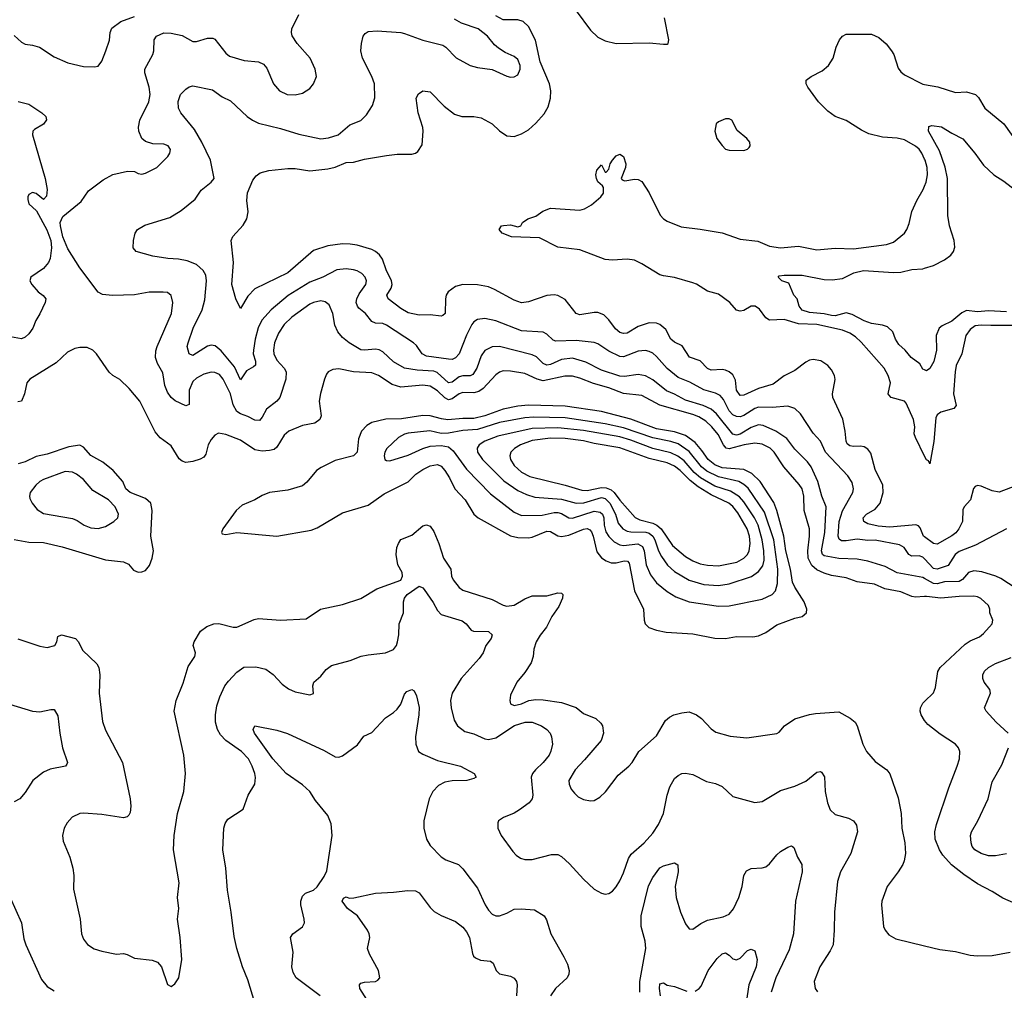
# Model space of a CAD drawing. Header units: inches. Extents: x 1305375 to 1407406, y 744550 to 841633.
# Tile 455 of 509: x 1395040 to 1400437, y 803421 to 808741. Entities that reach past the tile are written whole.
import ezdxf

# ---------------------------------------------------------------- set-up
doc = ezdxf.new("R2010")
doc.units = ezdxf.units.IN
doc.header["$MEASUREMENT"] = 0
doc.layers.add('B3890', color=7, linetype='Continuous')
doc.layers.add('B4800', color=7, linetype='Continuous')

msp = doc.modelspace()

# ---------------------------------------------------------------- linework, layer by layer
at = {"layer": 'B3890', "color": 5}
for points, elevation in [([(1398090.2, 808790), (1398170, 808682.8), (1398210, 808645.5), (1398250, 808624.7), (1398310, 808610.3), (1398490, 808613.4), (1398570, 808606), (1398590, 808606), (1398595.3, 808610), (1398599.3, 808630), (1398574.7, 808750)], 1120), ([(1395010, 808654.4), (1395050, 808617.6), (1395070, 808607.2), (1395110, 808601.5), (1395149.2, 808589.2), (1395230, 808538), (1395303.4, 808503.4), (1395390, 808484.2), (1395450, 808482), (1395470, 808486.8), (1395490, 808514), (1395513.1, 808570), (1395531.6, 808628.4), (1395536.5, 808670), (1395545.6, 808694.4), (1395594.7, 808730), (1395670, 808758.9)], 1180), ([(1400000, 805677.8), (1399990, 805683.2), (1399850, 805709.9), (1399784.5, 805744.5), (1399690, 805772.2), (1399630, 805783.4), (1399530, 805788.4), (1399450, 805801.8), (1399440.9, 805810), (1399435.6, 805830), (1399454.2, 805930), (1399460.9, 806070), (1399436.3, 806130), (1399415.8, 806210), (1399378.6, 806290), (1399358.2, 806318.2), (1399290, 806387), (1399245.5, 806445.5), (1399185.5, 806485.5), (1399116, 806516), (1399090, 806519.9), (1399050, 806505), (1398990, 806468.2), (1398970, 806463.5), (1398950, 806468.9), (1398859.7, 806579.7), (1398830, 806605.7), (1398786.8, 806626.8), (1398690, 806654.7), (1398630, 806688.2), (1398586.3, 806706.3), (1398510, 806766.8), (1398470, 806788.7), (1398430, 806796.4), (1398354.9, 806785.1), (1398330, 806786.6), (1398230, 806820.4), (1398144.2, 806864.2), (1398070, 806885.1), (1398010, 806877.7), (1397950, 806850.4), (1397930, 806846.4), (1397910, 806855.7), (1397873.2, 806893.2), (1397850, 806904.7), (1397670, 806949.9), (1397630, 806948.4), (1397590, 806926.8), (1397570, 806898.9), (1397545.9, 806830), (1397523.8, 806796.2), (1397510, 806789.4), (1397470, 806788.5), (1397450, 806782.4), (1397410, 806754.3), (1397390, 806751.2), (1397327.9, 806807.9), (1397310, 806813.5), (1397218.9, 806818.9), (1397150.4, 806830.4), (1397090, 806864.9), (1397030, 806919.8), (1397010, 806931.3), (1396990, 806935.6), (1396930, 806929), (1396910, 806931.9), (1396845.4, 806970), (1396810, 806998), (1396783.7, 807030), (1396767.1, 807067.1), (1396756.5, 807130), (1396737.2, 807177.2), (1396715, 807195), (1396690, 807199.5), (1396651.5, 807191.5), (1396630, 807181.1), (1396531.1, 807110), (1396490.1, 807069.9), (1396458.1, 807021.9), (1396437.6, 806970), (1396430.9, 806930), (1396432.6, 806910), (1396450, 806874.6), (1396490.2, 806830), (1396501.1, 806810), (1396499, 806770), (1396465.3, 806670), (1396450.4, 806650), (1396393.3, 806606.7), (1396370, 806562), (1396355.2, 806544.8), (1396330, 806545.8), (1396290, 806566.6), (1396250, 806580.6), (1396230, 806593.8), (1396210, 806629.6), (1396196.6, 806690), (1396156.4, 806770), (1396135.3, 806795.3), (1396110, 806807.5), (1396090, 806808.2), (1396050, 806797.5), (1396010, 806776.4), (1395990, 806757), (1395968.7, 806710), (1395968.8, 806631.2), (1395950, 806624.7), (1395892.4, 806652.4), (1395870, 806669.7), (1395850, 806698.9), (1395836.6, 806736.6), (1395824.2, 806804.3), (1395796, 806856), (1395784.4, 806890), (1395785.7, 806925.7), (1395793, 806950), (1395872, 807130), (1395879.8, 807190), (1395869.8, 807229.8), (1395850, 807244.7), (1395827.4, 807247.4), (1395750, 807246.4), (1395670, 807232.4), (1395549.8, 807229.8), (1395494, 807234), (1395470, 807247.6), (1395370, 807381.3), (1395304, 807484), (1395276.8, 807550), (1395263, 807610), (1395262.9, 807630), (1395277.2, 807662.8), (1395376.3, 807743.7), (1395416.6, 807803.4), (1395497.4, 807862.6), (1395550, 807891.8), (1395630.4, 807910.4), (1395668.7, 807908.7), (1395690, 807897), (1395710, 807893.7), (1395730, 807898.7), (1395792.3, 807930), (1395852, 807990), (1395863.7, 808010), (1395866.6, 808030), (1395853.2, 808050), (1395830, 808057.6), (1395770, 808060.5), (1395730, 808073.6), (1395709.7, 808090), (1395692.8, 808130), (1395691.2, 808151.2), (1395698.2, 808190), (1395748.2, 808290), (1395756.3, 808330), (1395750.5, 808370.5), (1395726.2, 808450), (1395726.9, 808470), (1395770.9, 808549.1), (1395776.4, 808570), (1395778, 808630), (1395790, 808650.3), (1395830, 808667.8), (1395870, 808667.6), (1395930, 808654.3), (1395990, 808621.7), (1396010, 808620.3), (1396070, 808639.6), (1396098.9, 808638.9), (1396110, 808634), (1396170, 808557.3), (1396190, 808541.5), (1396270, 808516.5), (1396350, 808508.9), (1396376.7, 808496.7), (1396395.3, 808475.3), (1396432.2, 808390), (1396464.4, 808350), (1396506, 808330), (1396550, 808328.2), (1396590, 808338.5), (1396630, 808363.7), (1396651.5, 808390), (1396666.3, 808430), (1396660.4, 808470), (1396632.2, 808530), (1396561.6, 808610), (1396533, 808653), (1396529.7, 808670), (1396532.8, 808690), (1396569.7, 808770)], 1160), ([(1400000, 805784.9), (1399990, 805795.4), (1399970, 805802.5), (1399930, 805801.2), (1399913.5, 805810), (1399888.3, 805848.3), (1399862.8, 805862.8), (1399730, 805888), (1399690, 805886.2), (1399630, 805893), (1399570, 805883.9), (1399544.5, 805884.5), (1399532.7, 805892.7), (1399526.4, 805910), (1399532.3, 805990), (1399550.3, 806049.7), (1399607.7, 806150), (1399610.8, 806170), (1399603.3, 806203.3), (1399580, 806240), (1399456.8, 806370), (1399430, 806431.1), (1399390, 806474.2), (1399320, 806580), (1399290, 806609.8), (1399250, 806622.5), (1399164, 806616), (1399090, 806616.7), (1399070, 806610.4), (1399010, 806571.4), (1398990, 806564.9), (1398970, 806565.3), (1398950, 806575.7), (1398930, 806597), (1398898.4, 806658.4), (1398880.4, 806680.5), (1398853.8, 806693.8), (1398790, 806712.1), (1398714.5, 806754.5), (1398650, 806780.2), (1398590, 806829.1), (1398530, 806895.6), (1398510, 806912.9), (1398490, 806922.9), (1398470, 806926.9), (1398430, 806924.1), (1398350, 806893.4), (1398330, 806895.3), (1398270, 806923.6), (1398210, 806963.4), (1398190, 806971.8), (1398090, 806982.4), (1397979.6, 806979.6), (1397965, 806985), (1397930, 807017.7), (1397910, 807028.8), (1397790, 807035.2), (1397650, 807089.8), (1397590, 807103.7), (1397550, 807097.2), (1397530, 807084), (1397518.5, 807070), (1397490, 807011.5), (1397450.1, 806910), (1397430, 806887), (1397410, 806878.5), (1397390, 806879.5), (1397270, 806897), (1397247.1, 806910), (1397215, 806955), (1397198.5, 806970), (1397050, 807066), (1397030, 807075.6), (1396990, 807077), (1396970, 807086.5), (1396935.4, 807130), (1396899.9, 807159.9), (1396891.4, 807170), (1396885.2, 807190), (1396888, 807210), (1396901.3, 807238.7), (1396938, 807290), (1396941.1, 807310), (1396933.8, 807330), (1396915.6, 807350), (1396890, 807364.6), (1396870, 807369.8), (1396830, 807375), (1396779.1, 807370), (1396702.6, 807330), (1396630, 807301.5), (1396511.7, 807228.3), (1396419.4, 807150), (1396366.7, 807093.3), (1396348, 807052), (1396331, 806989), (1396321.6, 806930), (1396320.7, 806910), (1396332.3, 806870), (1396332.7, 806847.3), (1396322.6, 806837.4), (1396283.2, 806816.8), (1396250, 806766.9), (1396217.3, 806837.3), (1396145.3, 806925.3), (1396112.3, 806952.3), (1396090, 806957.4), (1396070, 806951.4), (1395990, 806900.4), (1395969.1, 806909.1), (1395958.7, 806950), (1395962.8, 806970), (1395990.6, 807050), (1396041.1, 807150), (1396055.2, 807204.8), (1396064.8, 807310), (1396059.7, 807339.7), (1396046.3, 807366.4), (1396010, 807398.2), (1395958.6, 807418.6), (1395910, 807429), (1395852.2, 807432.2), (1395770, 807444.4), (1395679, 807470), (1395662.7, 807490), (1395663.7, 807530), (1395672.7, 807570), (1395685.2, 807590), (1395726.2, 807613.8), (1395862.9, 807657.1), (1395924.5, 807695.5), (1396002.2, 807757.8), (1396034.1, 807805.9), (1396089.8, 807850), (1396105.6, 807870), (1396085.6, 807970), (1396038.7, 808070), (1395999, 808139), (1395922.6, 808230), (1395910, 808255.3), (1395908.1, 808291.9), (1395922, 808330), (1395950, 808360.7), (1395970, 808373.4), (1395990, 808378.8), (1396096.4, 808356.4), (1396150, 808317.7), (1396196.5, 808296.5), (1396287.6, 808210), (1396316, 808190), (1396350, 808173.9), (1396470, 808143.9), (1396570, 808113), (1396690, 808087.1), (1396733.8, 808093.8), (1396786.6, 808110), (1396850, 808165.3), (1396910, 808188.9), (1396941.4, 808218.6), (1396974.3, 808270), (1396987.3, 808312.7), (1396984.7, 808390), (1396971.1, 808430), (1396918.5, 808530), (1396910.6, 808570), (1396913.3, 808610), (1396922.9, 808650), (1396934.2, 808665.8), (1396950, 808676.8), (1396998.9, 808678.9), (1397129.8, 808670.2), (1397150, 808665.2), (1397250, 808629.2), (1397360.4, 808600.4), (1397377, 808590), (1397432.3, 808532.3), (1397510, 808490.3), (1397550, 808478.7), (1397630, 808468.5), (1397710, 808430.4), (1397730, 808425.5), (1397750, 808427.7), (1397770, 808438.8), (1397783.6, 808470), (1397784.2, 808490), (1397770, 808522.7), (1397750, 808538.4), (1397701.3, 808561.3), (1397664.5, 808584.5), (1397643.1, 808603.1), (1397604.7, 808650), (1397553.3, 808690), (1397461.5, 808721.5), (1397423.9, 808743.9)], 1140), ([(1400000, 805905.7), (1399994.2, 805910), (1399976, 805956), (1399966.2, 805966.2), (1399951.8, 805971.8), (1399810, 805958.4), (1399745.1, 805965.1), (1399690, 805977.1), (1399667.6, 805990), (1399663.9, 806010), (1399682.2, 806030), (1399730, 806057.7), (1399757.8, 806090), (1399773.8, 806150), (1399770.8, 806190), (1399730, 806275.6), (1399704.9, 806364.9), (1399690, 806386.2), (1399670, 806399.4), (1399650, 806403.2), (1399610, 806400.7), (1399590, 806404.9), (1399575.9, 806415.9), (1399569.9, 806430), (1399564.9, 806484.9), (1399551.7, 806551.7), (1399496.8, 806670), (1399495.8, 806690), (1399510.6, 806769.4), (1399506.3, 806790), (1399490, 806821.1), (1399470, 806845.3), (1399431.6, 806871.6), (1399390, 806878.5), (1399370, 806874.4), (1399350, 806864.1), (1399290, 806818.2), (1399230, 806789), (1399170, 806743.6), (1399090, 806719.9), (1399010, 806682.3), (1398990, 806681.2), (1398970, 806709.7), (1398964.4, 806764.4), (1398950, 806794.6), (1398930, 806810.6), (1398910, 806819.5), (1398890, 806823.4), (1398830, 806819.1), (1398810, 806829.8), (1398770, 806871.4), (1398711.5, 806891.5), (1398672.4, 806952.4), (1398630, 806973.3), (1398610, 806989.7), (1398581.9, 807041.9), (1398550, 807069.8), (1398530, 807077.4), (1398490, 807078.9), (1398430, 807059.1), (1398370, 807022.7), (1398350, 807021.3), (1398330, 807026.1), (1398305.5, 807045.5), (1398270, 807095.1), (1398242.4, 807122.4), (1398210, 807135.5), (1398190, 807136.2), (1398110, 807122.8), (1398090, 807129.8), (1398030, 807206.6), (1397990, 807229), (1397970, 807233.2), (1397930, 807229.8), (1397830, 807193.5), (1397790, 807188.4), (1397750, 807202.6), (1397642.7, 807262.7), (1397610, 807275.9), (1397550, 807287.7), (1397470, 807289), (1397430, 807277.6), (1397388.9, 807250), (1397377.3, 807230), (1397373.4, 807210), (1397372.9, 807130), (1397360.3, 807119.7), (1397350, 807115.8), (1397290, 807123.4), (1397230, 807122), (1397170, 807134.6), (1397130, 807157), (1397059.2, 807210), (1397053.6, 807230), (1397076.3, 807270), (1397081.5, 807290), (1397078.7, 807310), (1397048.9, 807368.9), (1397028.4, 807428.4), (1397012.3, 807452.3), (1396990.6, 807470.6), (1396970, 807480.4), (1396890, 807504.6), (1396850.8, 807510.8), (1396810, 807511.7), (1396730, 807501.6), (1396650, 807475.7), (1396510, 807352.4), (1396330, 807264.7), (1396290, 807224.7), (1396250, 807158), (1396225.5, 807210), (1396203.1, 807290), (1396211.6, 807410), (1396198.9, 807530), (1396207.7, 807552.3), (1396265.5, 807614.5), (1396286, 807650), (1396293.1, 807686.9), (1396286, 807750), (1396288.9, 807791.1), (1396318.9, 807861.1), (1396335.6, 807884.4), (1396358.9, 807901.1), (1396405.1, 807914.9), (1396510, 807926), (1396550, 807924.9), (1396630, 807912.4), (1396730, 807923.5), (1396770, 807933.2), (1396830, 807958.6), (1396870, 807960.5), (1396930, 807975.4), (1397050, 807995.5), (1397110, 808002.8), (1397190, 808003.1), (1397210, 808008.7), (1397222.2, 808017.8), (1397246, 808054), (1397251.7, 808130), (1397249.8, 808150), (1397224.5, 808230), (1397213.6, 808310), (1397225.4, 808334.6), (1397250, 808350.6), (1397290, 808344.4), (1397366.4, 808266.4), (1397422.7, 808222.7), (1397464.7, 808210), (1397530, 808210.2), (1397570, 808202), (1397629.4, 808169.4), (1397670, 808131.8), (1397710, 808104.9), (1397750, 808100.9), (1397790, 808114.3), (1397830, 808137.4), (1397870, 808174.3), (1397914.5, 808225.5), (1397936.8, 808263.2), (1397949.8, 808309.8), (1397951.8, 808350), (1397943.7, 808390), (1397894.1, 808510), (1397868.5, 808628.5), (1397830, 808704.1), (1397799.4, 808730), (1397770, 808740.1), (1397690, 808739.3), (1397650, 808762.3)], 1120), ([(1400000, 807976.8), (1399985.2, 808010), (1399970.5, 808030.5), (1399950, 808047.2), (1399890, 808081.5), (1399850, 808092), (1399770, 808096.4), (1399695, 808115), (1399654.5, 808134.5), (1399570, 808187.5), (1399510, 808210.8), (1399470, 808238.7), (1399419.7, 808290), (1399359.6, 808370), (1399351.8, 808390), (1399352, 808410), (1399378, 808430), (1399439.5, 808460.5), (1399473, 808490), (1399499.7, 808530), (1399516, 808590), (1399533.5, 808630), (1399549.8, 808650.2), (1399570, 808661.1), (1399710, 808661.1), (1399750, 808643.6), (1399788.9, 808608.9), (1399819.7, 808570), (1399831.5, 808550), (1399855.2, 808475.2), (1399870, 808454.4), (1399890, 808439), (1399990, 808386.7), (1400000, 808384.9)], 1080), ([(1395032.1, 808292.1), (1395090, 808277.7), (1395161.3, 808230), (1395183.1, 808210), (1395187.9, 808192.1), (1395171.4, 808168.6), (1395121.2, 808138.8), (1395113, 808130), (1395110.4, 808110), (1395179.5, 807870), (1395190.3, 807810.3), (1395187.1, 807772.9), (1395170, 807755.3), (1395130, 807788.7), (1395110, 807794), (1395090, 807782), (1395084, 807770), (1395084.5, 807755.5), (1395090, 807732), (1395132.8, 807692.8), (1395188.9, 807588.9), (1395210.5, 807530), (1395214, 807490), (1395207.4, 807432.6), (1395197.6, 807410), (1395170, 807377.6), (1395102, 807330), (1395096.3, 807310), (1395106, 807290), (1395142, 807250), (1395169.3, 807229.3), (1395183.1, 807210), (1395179.6, 807190), (1395150.9, 807129.1), (1395128.5, 807091.5), (1395111.4, 807050), (1395090, 807019.7), (1395070, 807001.1), (1395050, 806991.1), (1394990, 807003.1)], 1160), ([(1400000, 806349), (1399950.6, 806450.6), (1399943.7, 806470), (1399946.2, 806510), (1399939.7, 806550), (1399899.5, 806639.5), (1399890, 806650.5), (1399817.6, 806670), (1399803.7, 806683.7), (1399801.2, 806690), (1399814.3, 806750), (1399800.7, 806790), (1399778, 806830), (1399653.5, 806973.5), (1399622, 807002), (1399590, 807023.2), (1399550, 807038.9), (1399410, 807069.4), (1399310, 807073.6), (1399230, 807098), (1399150, 807093.1), (1399130, 807106.9), (1399094.9, 807154.9), (1399072.3, 807170), (1399050, 807169.7), (1399010, 807146.2), (1398990, 807142.3), (1398970, 807149), (1398933.7, 807190), (1398870, 807235.8), (1398810, 807253), (1398750, 807291.2), (1398730, 807299), (1398630, 807327.5), (1398570, 807336), (1398550, 807343), (1398450, 807403.2), (1398410, 807422.3), (1398370, 807428.6), (1398290, 807422.6), (1398250, 807426.2), (1398110, 807479.8), (1397990, 807494.7), (1397890, 807544.7), (1397735.3, 807550), (1397685.2, 807570), (1397669, 807590), (1397682, 807610), (1397692.5, 807612.5), (1397730, 807617.1), (1397770, 807604.9), (1397788, 807610), (1397796, 807630), (1397825.2, 807650), (1397870, 807664.4), (1397908.3, 807691.7), (1397950, 807708.1), (1398110, 807696.5), (1398136.5, 807703.5), (1398174.8, 807725.2), (1398225.6, 807770), (1398239.6, 807790), (1398240.2, 807820.2), (1398235.3, 807830), (1398210, 807852.7), (1398202.6, 807870), (1398198.4, 807890), (1398204.5, 807915.5), (1398230, 807944.7), (1398250, 807904.7), (1398255.3, 807904.7), (1398270, 807922), (1398277.2, 807950), (1398289.5, 807970.5), (1398310, 807994.8), (1398330, 808002.8), (1398350.4, 807990.4), (1398362, 807950), (1398360.5, 807930), (1398338, 807870), (1398342.8, 807862.8), (1398358, 807858), (1398410, 807867.2), (1398430, 807865.7), (1398450, 807854), (1398490, 807792.4), (1398550.2, 807670), (1398569.6, 807649.6), (1398590, 807636.8), (1398665.2, 807605.2), (1398770, 807593.4), (1398890, 807571.6), (1398990, 807537.4), (1399086.5, 807526.5), (1399150, 807500.1), (1399209.9, 807490.1), (1399310, 807499), (1399410, 807479.7), (1399510, 807488.1), (1399610, 807483.9), (1399791, 807509), (1399830, 807521.6), (1399889.7, 807570.3), (1399902.9, 807590), (1399915.6, 807624.4), (1399929.7, 807690), (1399957.2, 807750), (1399992.5, 807810), (1400000, 807828.3)], 1080), ([(1400000, 806821.5), (1399990, 806826), (1399974.5, 806854.5), (1399927.3, 806890), (1399894, 806930), (1399860, 806960), (1399841.1, 806990), (1399826.9, 807030), (1399797.7, 807057.7), (1399770, 807066.5), (1399710, 807075.2), (1399670, 807089.3), (1399604, 807124), (1399570, 807134.8), (1399510, 807118.3), (1399490, 807118.8), (1399450, 807127.8), (1399370, 807135.4), (1399330, 807148.4), (1399313.7, 807170), (1399301.3, 807210), (1399284.2, 807230), (1399256.6, 807296.6), (1399218, 807310), (1399198, 807330), (1399204, 807336), (1399230, 807341), (1399330, 807341.1), (1399450, 807317.2), (1399494.1, 807314.1), (1399550, 807323.1), (1399612.6, 807352.6), (1399665.9, 807365.9), (1399830, 807355.9), (1399870, 807357.6), (1399930, 807371.4), (1399990, 807375.4), (1400000, 807378.4)], 1060), ([(1400000, 805579.2), (1399950, 805575.6), (1399930, 805578.5), (1399870, 805604.2), (1399781.6, 805621.6), (1399726.4, 805646.4), (1399630, 805660.5), (1399570, 805680.9), (1399490, 805693.9), (1399450, 805706.4), (1399410, 805725.6), (1399381.7, 805750), (1399363.1, 805790), (1399360.4, 805830), (1399370.4, 805910), (1399369.4, 805949.4), (1399340.7, 806050), (1399337.9, 806130), (1399328.5, 806168.5), (1399312.8, 806192.8), (1399228.3, 806290), (1399176.7, 806370), (1399153.1, 806393.1), (1399110, 806414.6), (1399070, 806419.7), (1399011.2, 806411.2), (1398930, 806388.8), (1398913.1, 806393.1), (1398898.2, 806410), (1398868.1, 806468.1), (1398835, 806510), (1398800.7, 806540.7), (1398763.3, 806563.3), (1398730, 806576.6), (1398550, 806628.3), (1398450, 806680.4), (1398350, 806691.2), (1398270, 806723.4), (1398186.4, 806746.4), (1398110, 806776.6), (1398070, 806786.7), (1398027.8, 806787.8), (1397910, 806762.1), (1397877.4, 806770), (1397810, 806800.7), (1397730, 806814.4), (1397690, 806815.6), (1397670, 806809), (1397650, 806794.4), (1397580.4, 806719.6), (1397557.7, 806702.3), (1397530, 806695.6), (1397470, 806697), (1397450, 806689.9), (1397410, 806662.4), (1397390, 806658.1), (1397370, 806667.4), (1397330, 806706.4), (1397290, 806731.7), (1397250, 806737.3), (1397130, 806727.4), (1397082.1, 806742.1), (1397006.2, 806790), (1396970, 806806), (1396870.6, 806810.6), (1396790, 806827.1), (1396756.5, 806823.5), (1396730.7, 806810), (1396722.5, 806797.5), (1396710.2, 806769.8), (1396688.5, 806691.5), (1396681.8, 806650), (1396692.5, 806570), (1396685.2, 806550), (1396658.4, 806530), (1396590, 806517.2), (1396514.6, 806485.4), (1396490, 806463.5), (1396450, 806398), (1396434.4, 806385.6), (1396410, 806378.8), (1396370, 806376), (1396330, 806382.6), (1396250, 806435.4), (1396170, 806467.6), (1396130, 806474), (1396110, 806463.6), (1396090, 806440.7), (1396073.8, 806410), (1396060.4, 806359.6), (1396050, 806343.5), (1396028.6, 806331.4), (1395990, 806318.9), (1395950, 806314), (1395930, 806321.5), (1395914.5, 806334.5), (1395870, 806405.4), (1395810, 806449.7), (1395782.6, 806482.6), (1395698.4, 806650), (1395639.6, 806719.6), (1395590, 806769.5), (1395551.2, 806791.2), (1395530, 806809.6), (1395460.8, 806910), (1395441.7, 806930), (1395410, 806943.7), (1395370, 806944.2), (1395341.6, 806938.4), (1395302.3, 806917.7), (1395240.4, 806859.6), (1395096.5, 806770), (1395080.2, 806750), (1395067.2, 806690), (1395050, 806649.7), (1395030, 806647.1)], 1180), ([(1395010, 805891.9), (1395090, 805876.3), (1395170, 805874.8), (1395272.3, 805852.3), (1395510, 805780.7), (1395610, 805769.2), (1395636.1, 805756.1), (1395663.9, 805723.9), (1395690, 805712.6), (1395710, 805713.8), (1395730, 805722.3), (1395751.9, 805750), (1395766, 805790), (1395773.1, 805830), (1395759, 805910), (1395765.7, 806050), (1395758.4, 806090), (1395730, 806116.9), (1395645.6, 806150), (1395622, 806170), (1395605.2, 806210), (1395553.2, 806270), (1395495.9, 806315.9), (1395430, 806352.7), (1395390, 806398), (1395370, 806409.4), (1395310, 806399), (1395190, 806360.2), (1395130, 806346.1), (1395070, 806318.1), (1395032.7, 806307.3)], 1220), ([(1395030, 805347.3), (1395150, 805306.2), (1395190, 805299.7), (1395233, 805310), (1395243.1, 805330), (1395250, 805360.5), (1395269, 805370), (1395346, 805350), (1395363.1, 805330), (1395384.5, 805284.5), (1395463, 805210), (1395474, 805190), (1395479.5, 805150), (1395476, 805050), (1395493.9, 804893.9), (1395510, 804847.3), (1395603.1, 804670), (1395646.5, 804470), (1395650.3, 804429.7), (1395645.1, 804394.9), (1395638.3, 804381.7), (1395628.5, 804371.5), (1395610, 804365.6), (1395490, 804384.4), (1395390, 804392.2), (1395370, 804389.7), (1395328, 804370), (1395300.5, 804339.5), (1395284.4, 804310), (1395274.4, 804270), (1395277.6, 804237.6), (1395315.3, 804150), (1395332, 804090), (1395337, 804050), (1395334.6, 803974.6), (1395372.4, 803810), (1395379.3, 803730), (1395390, 803701), (1395412.1, 803672.1), (1395448.8, 803648.8), (1395490, 803634.9), (1395570, 803619.1), (1395610, 803622), (1395630, 803617.3), (1395670, 803596.3), (1395766.7, 803586.7), (1395795.2, 803575.2), (1395817.3, 803550), (1395850, 803452), (1395870, 803441), (1395890, 803456), (1395912, 803490), (1395929.2, 803590), (1395920.7, 803710), (1395904.7, 803810), (1395913.3, 803870), (1395906, 803930), (1395913.6, 804010), (1395882.4, 804190), (1395887.8, 804270), (1395904.7, 804390), (1395939.3, 804510), (1395949.8, 804610), (1395939.3, 804710), (1395887.2, 804950), (1395897.7, 805010), (1395935.5, 805104.5), (1395963.6, 805196.4), (1395999.6, 805250), (1396003.6, 805270), (1395992, 805310), (1395997, 805330), (1396032, 805390), (1396065.5, 805414.5), (1396104, 805430), (1396131.6, 805431.5), (1396210, 805411.7), (1396230, 805411.8), (1396325.9, 805454.1), (1396350, 805459.6), (1396470, 805450.3), (1396610, 805456.3), (1396689, 805510), (1396810, 805536), (1396910, 805569), (1396998, 805622), (1397130, 805668.9), (1397138, 805690), (1397137.1, 805710), (1397112.9, 805752.9), (1397104.5, 805810), (1397108.4, 805848.4), (1397116.6, 805870), (1397130, 805890.8), (1397190, 805915), (1397250, 805967.2), (1397270, 805972.6), (1397290, 805964.7), (1397310, 805934.9), (1397338.1, 805870), (1397363.2, 805790), (1397403.9, 805730), (1397407.8, 805690), (1397416.9, 805670), (1397449.5, 805629.5), (1397470, 805614.9), (1397630, 805562.6), (1397690, 805531.2), (1397710, 805526), (1397750, 805531.8), (1397810, 805566.3), (1397850, 805582.2), (1397930, 805583), (1397990, 805600.2), (1398010, 805598.4), (1398017.6, 805590), (1398016.2, 805570), (1397995.4, 805524.6), (1397956.5, 805470), (1397928, 805412), (1397892.7, 805367.3), (1397871.5, 805330), (1397858.5, 805290), (1397855.3, 805250), (1397844.7, 805215.3), (1397810, 805162.9), (1397764.9, 805110), (1397730, 805039), (1397726.4, 805010), (1397730.5, 804990.5), (1397750, 804982.4), (1397790, 804990.3), (1397831.5, 805008.5), (1397870, 805014), (1397910, 805013.2), (1398010, 804998.8), (1398090, 804970.2), (1398130, 804938.5), (1398198, 804910), (1398225.7, 804885.7), (1398234, 804870), (1398239.5, 804830), (1398227.2, 804790), (1398136.8, 804683.2), (1398085.3, 804630), (1398050.4, 804570), (1398052.2, 804550), (1398063.4, 804523.4), (1398080.5, 804500.5), (1398102.2, 804482.2), (1398130, 804466.7), (1398170, 804459.3), (1398190, 804462), (1398221, 804479), (1398251.1, 804508.9), (1398320.1, 804599.9), (1398379.5, 804650), (1398397, 804670), (1398433.2, 804730), (1398530, 804814.8), (1398580.9, 804899.1), (1398601.6, 804918.4), (1398625.2, 804930), (1398670, 804942.2), (1398710, 804947.1), (1398750, 804930.2), (1398777.4, 804910), (1398830, 804854), (1398855.8, 804835.8), (1398934.1, 804814.1), (1399025.4, 804805.4), (1399190, 804828), (1399203.6, 804836.4), (1399232.7, 804870), (1399290, 804908.4), (1399370, 804932.6), (1399401.6, 804938.4), (1399530, 804946.7), (1399593.2, 804913.2), (1399619.5, 804890), (1399630.3, 804870), (1399661.1, 804770), (1399682.6, 804730), (1399730, 804675.8), (1399794, 804630), (1399810, 804606.8), (1399855.3, 804475.3), (1399872.7, 804390), (1399874.9, 804310), (1399893, 804230), (1399894.9, 804170), (1399888.4, 804130), (1399880.4, 804110), (1399856.4, 804070), (1399795.3, 803990), (1399766, 803910), (1399764.2, 803890), (1399774.4, 803770), (1399783.8, 803750), (1399805.1, 803725.1), (1399843.6, 803703.6), (1400000, 803664.9)], 1180), ([(1396360.5, 803250), (1396290, 803479), (1396261.3, 803550), (1396229.7, 803650), (1396215.3, 803715.3), (1396199.7, 803850), (1396179.3, 803970), (1396169.8, 804089.8), (1396154, 804190), (1396159.7, 804310), (1396165.7, 804334.3), (1396182, 804358), (1396266, 804414), (1396293.2, 804490), (1396329.1, 804550.9), (1396332.3, 804587.7), (1396329.6, 804610), (1396315, 804650), (1396294.4, 804690), (1396256.8, 804730), (1396170, 804790.6), (1396141.6, 804821.6), (1396124.7, 804850), (1396113.3, 804890), (1396113.3, 804930), (1396120.3, 804979.7), (1396137, 805030), (1396164.9, 805090), (1396183.9, 805116.1), (1396230, 805163.9), (1396268.8, 805191.2), (1396334, 805194), (1396390, 805180.2), (1396430, 805151.7), (1396478.4, 805098.4), (1396513.7, 805073.7), (1396550, 805057.6), (1396630, 805040.4), (1396651.6, 805048.4), (1396646.6, 805090), (1396652.8, 805110), (1396690, 805143.2), (1396720, 805180), (1396750, 805201.2), (1396850.8, 805229.2), (1396911.9, 805251.9), (1396950, 805260.2), (1397045.2, 805270), (1397090, 805288.3), (1397106.2, 805310), (1397111.9, 805330), (1397118.8, 805370), (1397120.7, 805430), (1397144.2, 805490), (1397143.8, 805550), (1397149.8, 805570), (1397164.7, 805590), (1397230, 805636.4), (1397250, 805626.4), (1397257.3, 805617.3), (1397306.4, 805546.4), (1397330, 805503.1), (1397350, 805480.7), (1397465.1, 805445.1), (1397488.4, 805430), (1397514.2, 805394.2), (1397528.4, 805388.4), (1397610, 805387), (1397630.3, 805370), (1397624.2, 805350), (1397596, 805310), (1397581.3, 805270), (1397559.6, 805240.3), (1397459.6, 805130), (1397410.2, 805049.8), (1397401.1, 805010), (1397405.7, 804970), (1397421.5, 804901.5), (1397439.3, 804870), (1397480.2, 804840.2), (1397530, 804827.4), (1397590, 804799.6), (1397610, 804795.5), (1397650, 804804.3), (1397752.4, 804872.4), (1397810.1, 804890.1), (1397850, 804890.9), (1397900.4, 804870), (1397930.1, 804850.1), (1397947.2, 804830), (1397955.6, 804810), (1397960.2, 804770), (1397952.2, 804732.2), (1397941.9, 804710), (1397910.4, 804669.6), (1397866.8, 804630), (1397851.9, 804610), (1397844.7, 804590), (1397852.1, 804490), (1397848.8, 804470), (1397832, 804448), (1397780.5, 804410), (1397750, 804391.2), (1397692.2, 804367.8), (1397664.7, 804350), (1397660.7, 804339.3), (1397660.7, 804310), (1397679.1, 804270), (1397742.6, 804182.6), (1397761.6, 804161.6), (1397785.5, 804145.5), (1397810, 804138.3), (1397850, 804138.5), (1397954.5, 804165.5), (1397990, 804165.5), (1398010, 804154), (1398054.3, 804114.3), (1398130, 804030.4), (1398190, 803974.9), (1398230, 803953), (1398250, 803948), (1398270, 803950.7), (1398290, 803964.9), (1398310, 803987.3), (1398330, 804020.7), (1398350, 804064), (1398377.2, 804142.8), (1398392.2, 804167.8), (1398463.6, 804230), (1398510, 804282.4), (1398542, 804330), (1398570, 804390.8), (1398589, 804490), (1398604, 804536), (1398630, 804582), (1398650, 804598), (1398670, 804608.4), (1398690, 804610.4), (1398730, 804604.4), (1398805.4, 804565.4), (1398853.9, 804553.9), (1398890, 804538.4), (1398950, 804484), (1399070, 804450.3), (1399110, 804455.3), (1399210, 804515.3), (1399290, 804539.5), (1399350, 804566.3), (1399410, 804616.4), (1399430, 804620.5), (1399435.8, 804615.8), (1399451, 804591), (1399455, 804510), (1399467.8, 804447.8), (1399482.6, 804410), (1399510, 804384.6), (1399584.2, 804364.2), (1399610.3, 804350.2), (1399626.5, 804326.5), (1399632.6, 804290), (1399595.8, 804170), (1399539.5, 804070), (1399522.5, 804017.5), (1399506, 803850), (1399505.4, 803750), (1399498.5, 803670), (1399483.5, 803636.5), (1399425.3, 803550), (1399396, 803470), (1399400.4, 803430), (1399413.1, 803413.1)], 1160), ([(1396686.6, 803390), (1396556.4, 803490), (1396539, 803519), (1396531.6, 803550), (1396538.4, 803630), (1396525.1, 803710), (1396537.4, 803730), (1396590.7, 803769.3), (1396601, 803790), (1396600.4, 803810), (1396580.5, 803890), (1396580.7, 803910), (1396590, 803936), (1396607.5, 803952.5), (1396650, 803970.5), (1396670, 803987.7), (1396710, 804044), (1396724.4, 804075.6), (1396753.8, 804270), (1396747.5, 804332.5), (1396730, 804378.8), (1396662.1, 804462.1), (1396630.3, 804510.3), (1396590, 804547), (1396500.2, 804610), (1396428.5, 804690), (1396327.6, 804830), (1396319.3, 804850), (1396329.5, 804870.5), (1396450, 804847.4), (1396508, 804828), (1396710, 804734.7), (1396770, 804700.7), (1396790, 804698), (1396810, 804705.5), (1396892.8, 804767.2), (1396926.6, 804813.4), (1396970, 804834.6), (1397045, 804915), (1397090, 804943.6), (1397110, 804961.7), (1397129.8, 804990), (1397150, 805044.9), (1397162.2, 805057.8), (1397190, 805070.4), (1397202, 805062), (1397215.2, 805035.2), (1397230.1, 804970.1), (1397228.4, 804930), (1397209.5, 804810), (1397211.4, 804770), (1397226.5, 804730), (1397250, 804714.7), (1397330, 804681.1), (1397456.3, 804650), (1397530.7, 804610), (1397542.8, 804590), (1397530, 804580.9), (1397492, 804570), (1397410, 804568.4), (1397370, 804562.4), (1397336, 804544), (1397305.2, 804510), (1397285, 804470), (1397256, 804350), (1397255.5, 804310), (1397270.9, 804250), (1397290, 804214.9), (1397350, 804151.8), (1397376.5, 804136.5), (1397445.5, 804110), (1397470, 804086.7), (1397550, 803981.6), (1397591.6, 803890), (1397610, 803859.3), (1397630, 803837.6), (1397650, 803828.8), (1397670, 803828.9), (1397710, 803843.6), (1397750, 803866), (1397788.2, 803868.2), (1397861.4, 803861.4), (1397916, 803830), (1397928, 803808), (1397952.2, 803730), (1398023.6, 803603.6), (1398043.6, 803563.6), (1398052.2, 803530), (1398050.3, 803510), (1398040.9, 803490), (1397976.5, 803430), (1397949, 803390)], 1140), ([(1394942, 805002), (1395110.4, 804950.3), (1395150, 804946.7), (1395210, 804960.4), (1395230, 804960.5), (1395250, 804926), (1395260.7, 804830), (1395275.5, 804750), (1395302.6, 804670), (1395299.4, 804660.6), (1395291, 804649), (1395207.1, 804632.9), (1395170, 804616.4), (1395111.7, 804570), (1395070, 804505.1), (1395040.5, 804470), (1395010, 804454.7)], 1160), ([(1400000, 804898.8), (1399999.5, 804899.5), (1399982.4, 804930), (1399976.3, 804950), (1399978, 804970), (1399990, 804994.9), (1400000, 805004.2)], 1180), ([(1398440.3, 803410), (1398440.2, 803470), (1398472.2, 803650), (1398469.2, 803690), (1398447.2, 803770), (1398447.3, 803830), (1398487.3, 803992.7), (1398510, 804038.7), (1398550, 804092), (1398570, 804103.7), (1398630, 804119.3), (1398648, 804108), (1398650.2, 804070), (1398633.8, 803990), (1398638, 803930), (1398663.2, 803850), (1398690, 803784.9), (1398710, 803758.4), (1398730, 803755.3), (1398773.7, 803786.3), (1398810, 803805), (1398896.9, 803823.1), (1398930, 803837.8), (1398953.4, 803866.6), (1398982.2, 803930), (1399001.1, 803990), (1399010, 804050.7), (1399023.4, 804076.6), (1399050, 804089), (1399110, 804091.6), (1399130, 804098), (1399150, 804113.7), (1399190, 804164.2), (1399210, 804180.9), (1399250, 804205.3), (1399270, 804212.4), (1399276, 804210), (1399283.8, 804203.8), (1399304.4, 804150), (1399328.2, 804110), (1399330.2, 804070.2), (1399292.4, 803910), (1399282.7, 803730), (1399257.4, 803642.6), (1399185.2, 803490), (1399159.7, 803410)], 1140), ([(1396982.2, 803310), (1396904.2, 803430), (1396902, 803450), (1396910, 803460.7), (1396930, 803466), (1396990, 803468.7), (1397004, 803476), (1397014.3, 803490), (1397007.4, 803530), (1396958.5, 803618.5), (1396947.4, 803650), (1396959.8, 803710), (1396956.1, 803730), (1396947.1, 803750), (1396891.3, 803830), (1396836.5, 803870), (1396808.7, 803910), (1396814.5, 803925.5), (1396830, 803932.5), (1396846.3, 803926.3), (1396872.5, 803927.5), (1396990, 803953), (1397090, 803957.9), (1397168.6, 803968.6), (1397210, 803965.3), (1397230, 803955.8), (1397290, 803874.9), (1397312.3, 803852.3), (1397350, 803830.2), (1397430, 803797.7), (1397470, 803766.4), (1397490, 803741.3), (1397506.1, 803710), (1397522.7, 803622.7), (1397528, 803608), (1397538, 803598), (1397566.5, 803586.5), (1397620.7, 803580.7), (1397635.5, 803570), (1397652.7, 803530), (1397670, 803510.5), (1397730, 803497.6), (1397750, 803488.2), (1397763.7, 803470), (1397767.8, 803450), (1397763.5, 803390)], 1120), ([(1394988.5, 803930), (1395050.3, 803790.2), (1395063.8, 803703.8), (1395073.4, 803670), (1395159.5, 803479.5), (1395190, 803441.1), (1395230, 803417.4)], 1160), ([(1398743.7, 803416.3), (1398765.1, 803430), (1398776.2, 803443.8), (1398814.3, 803530), (1398864.1, 803595.9), (1398890, 803620.5), (1398910, 803625.5), (1398930, 803614), (1398950, 803594), (1398970, 803588.2), (1398990, 803596.3), (1399030, 803639.5), (1399050, 803646.4), (1399070, 803638), (1399082.4, 803590), (1399078.1, 803550), (1399036.4, 803450), (1399018.5, 803330)], 1120), ([(1398553.6, 803390), (1398546.5, 803430), (1398550, 803456), (1398570, 803462), (1398588.8, 803448.8), (1398630, 803442), (1398696.3, 803416.3)], 1120)]:
    msp.add_lwpolyline(points, dxfattribs=dict(at, elevation=elevation))
for points, elevation in [([(1398930, 808198), (1398910, 808197.4), (1398870, 808181.2), (1398858.8, 808170), (1398850.8, 808130), (1398860.7, 808090), (1398890, 808051), (1398910, 808031), (1398930, 808026), (1399010, 808023.8), (1399030, 808030.7), (1399039.3, 808040.7), (1399044.5, 808050), (1399042, 808070), (1399026, 808090), (1398973, 808133), (1398943.7, 808190)], 1120), ([(1397830, 806627.5), (1397770, 806621.8), (1397690, 806606.7), (1397590, 806569.9), (1397530, 806554.9), (1397470, 806555.1), (1397387.8, 806547.8), (1397352.3, 806552.3), (1397290, 806568.9), (1397250, 806571.1), (1397133.5, 806553.5), (1397048, 806552), (1396970, 806532.7), (1396943.1, 806516.9), (1396914.5, 806485.5), (1396897.2, 806442.8), (1396890.1, 806370), (1396870, 806350.5), (1396770, 806325), (1396692.8, 806287.2), (1396666.7, 806270), (1396614.6, 806205.4), (1396590, 806186), (1396510, 806162.5), (1396410, 806149.9), (1396370, 806133), (1396330, 806108.2), (1396260.1, 806079.9), (1396226.7, 806050), (1396154, 805950), (1396145.5, 805930), (1396150, 805922.8), (1396170, 805919.3), (1396230.8, 805929.2), (1396450, 805910.2), (1396638, 805942), (1396670, 805955.6), (1396810, 806037.4), (1396950, 806080.6), (1397038.2, 806141.8), (1397170, 806207.6), (1397212, 806250), (1397250, 806276.2), (1397290, 806296.1), (1397330, 806302.5), (1397350, 806293.2), (1397370, 806270.2), (1397396.1, 806230), (1397426, 806170), (1397481.7, 806110), (1397530.2, 806030), (1397553.1, 806010), (1397730, 805911.7), (1397770, 805902.8), (1397830, 805900.9), (1397850, 805904.2), (1397930, 805937), (1397950, 805935.5), (1397990, 805912.3), (1398010, 805907.5), (1398050, 805915.5), (1398130, 805949.2), (1398150, 805951.6), (1398165.2, 805945.2), (1398174.3, 805934.3), (1398183.2, 805910), (1398203.8, 805823.8), (1398230, 805791), (1398254.5, 805774.5), (1398283.1, 805763.1), (1398310, 805763.8), (1398354.2, 805774.2), (1398372.3, 805772.3), (1398381.1, 805761.1), (1398410.6, 805610.6), (1398459.2, 805510), (1398463.1, 805450), (1398468.7, 805430), (1398489.2, 805409.2), (1398530, 805394.9), (1398584, 805384), (1398730, 805374.7), (1398849.8, 805350.2), (1398910, 805349.2), (1398970, 805360.7), (1399059.1, 805359.1), (1399090, 805363.5), (1399130, 805382.3), (1399190, 805424.7), (1399290, 805461.2), (1399329.7, 805470.2), (1399354, 805490), (1399354.3, 805510), (1399339.8, 805550), (1399289.6, 805629.6), (1399277.2, 805657.2), (1399265.6, 805730), (1399240.1, 805830), (1399228.4, 805910), (1399190.7, 806050), (1399173.8, 806093.8), (1399099.4, 806210), (1399053.5, 806253.5), (1399010, 806274.5), (1398890, 806285.1), (1398850, 806300.5), (1398813.3, 806330), (1398779.5, 806379.5), (1398742.5, 806422.5), (1398690, 806461.1), (1398630, 806482.3), (1398530, 806498.6), (1398390, 806550.8), (1398230, 806593.5), (1398030, 806622.5)], 1220), ([(1397857.9, 806562.1), (1397810, 806557.9), (1397670, 806533.5), (1397550, 806494.6), (1397470, 806488.3), (1397390, 806473.6), (1397350, 806472.1), (1397288, 806488), (1397170, 806474.3), (1397150, 806469.1), (1397115.8, 806450), (1397052, 806390), (1397041.1, 806370), (1397037.6, 806350), (1397042, 806330), (1397050, 806324.4), (1397070, 806323.2), (1397170, 806354.7), (1397250, 806390.2), (1397290, 806402.7), (1397350, 806407.6), (1397390, 806400.1), (1397417.1, 806377.1), (1397490, 806277.8), (1397621.6, 806141.6), (1397750, 806042), (1397790, 806023.7), (1397904.8, 806024.8), (1397970, 806039.5), (1397990, 806039.7), (1398010, 806033.3), (1398050, 806010.6), (1398070, 806008.8), (1398190, 806046.6), (1398221.8, 806041.8), (1398235, 806030), (1398242, 806010), (1398243.1, 805970), (1398253.4, 805933.4), (1398270, 805907.4), (1398299.1, 805879.1), (1398330, 805862), (1398350, 805859.7), (1398428, 805868), (1398453.9, 805853.9), (1398462.9, 805830), (1398473.6, 805753.6), (1398497.6, 805697.6), (1398530, 805655), (1398590, 805606.3), (1398636.8, 805576.8), (1398710, 805549.5), (1398870, 805527.1), (1398930, 805528.4), (1399110, 805565), (1399164.7, 805590), (1399183.1, 805610), (1399194.4, 805650), (1399196.6, 805730), (1399173.9, 805890), (1399122.2, 806042.2), (1399033.1, 806173.1), (1399010, 806193.7), (1398982, 806210), (1398870, 806235.2), (1398806.2, 806266.2), (1398777.3, 806290), (1398710, 806374.9), (1398650, 806415.8), (1398610, 806429.3), (1398510, 806449.7), (1398350, 806504.2), (1398250, 806524.9), (1398030, 806558.9)], 1240), ([(1397990, 806504.2), (1397850, 806499.8), (1397661.7, 806458.3), (1397589.2, 806430), (1397559.7, 806410), (1397548.3, 806391.6), (1397550.2, 806370), (1397577.8, 806330), (1397693.7, 806213.7), (1397770, 806159.5), (1397817.5, 806137.5), (1397864.1, 806124.1), (1398010, 806113.3), (1398091.1, 806091.1), (1398133, 806093), (1398230, 806121.1), (1398250, 806116.3), (1398274.6, 806090), (1398306.3, 806030), (1398321.1, 805981.1), (1398346.8, 805950), (1398370, 805938.1), (1398390, 805933.9), (1398471.7, 805931.7), (1398490, 805926.3), (1398510, 805910.1), (1398521.7, 805890), (1398541, 805830), (1398558.4, 805798.5), (1398591.4, 805751.4), (1398630, 805715.9), (1398710, 805669.5), (1398790, 805644.6), (1398870, 805638.9), (1398930, 805649.5), (1399051.2, 805688.8), (1399090, 805717.1), (1399113.1, 805746.9), (1399121.1, 805778.9), (1399119.1, 805830), (1399109.6, 805890), (1399089, 805970), (1399068.8, 806010), (1399010, 806097.5), (1398985.4, 806125.4), (1398935.8, 806155.8), (1398850, 806183.9), (1398771.2, 806230), (1398738.2, 806258.2), (1398682.8, 806322.8), (1398648.7, 806348.7), (1398610, 806366.6), (1398510, 806390.9), (1398390, 806436.3), (1398330, 806454), (1398130, 806488.6)], 1260), ([(1397950, 806446.4), (1397850, 806434.3), (1397785.2, 806410), (1397752.9, 806390), (1397732.9, 806370), (1397726.8, 806350), (1397730.9, 806330), (1397750, 806297.8), (1397790, 806261), (1397836.3, 806236.3), (1398030, 806189.3), (1398122.1, 806162.1), (1398150, 806161.1), (1398230, 806176.7), (1398254.4, 806174.4), (1398283.2, 806163.2), (1398299.2, 806150), (1398330, 806108.1), (1398413.1, 806013.1), (1398439, 805999), (1398510, 805982.1), (1398533.5, 805970), (1398556, 805950), (1398619.4, 805859.4), (1398690, 805797.8), (1398730, 805774.8), (1398770, 805758.6), (1398810.5, 805750.5), (1398870, 805748.1), (1398972, 805768), (1399010.3, 805789.7), (1399029.9, 805810), (1399038.7, 805830), (1399043.6, 805870), (1399040.6, 805910), (1399028.6, 805950), (1398977.6, 806037.6), (1398950, 806072.8), (1398928, 806090), (1398830, 806135.9), (1398760, 806180), (1398714.7, 806214.7), (1398659.9, 806270), (1398630, 806293.3), (1398590, 806311.8), (1398490, 806334.8), (1398330, 806394.5), (1398190, 806418.2), (1398130, 806433.3), (1398030, 806444.7)], 1280), ([(1395290, 806264.1), (1395170, 806220.7), (1395150.1, 806209.9), (1395128.9, 806190), (1395098, 806150), (1395093.4, 806130), (1395095.8, 806115.8), (1395108.7, 806090), (1395136, 806056), (1395170, 806034.4), (1395330, 806007.1), (1395355.9, 805995.9), (1395392.9, 805970), (1395430, 805956.4), (1395470, 805952.9), (1395510, 805963.2), (1395556.3, 805990), (1395577.4, 806010), (1395581, 806030), (1395562.9, 806070), (1395526.9, 806110), (1395441, 806161), (1395390, 806219.8), (1395350.8, 806250), (1395330, 806259.9)], 1240)]:
    msp.add_lwpolyline(points, close=True, dxfattribs=dict(at, elevation=elevation))
at = {"layer": 'B4800', "color": 5}
for points, elevation in [([(1400000, 808384.9), (1400072.2, 808372.2), (1400170, 808342.3), (1400230, 808344.4), (1400278.8, 808330), (1400295.1, 808315.1), (1400330, 808256.4), (1400434.9, 808170), (1400506.7, 808070)], 1080), ([(1400000, 807378.4), (1400050, 807393.5), (1400110, 807423.8), (1400144.2, 807450), (1400159.8, 807470), (1400166.6, 807493.4), (1400161.9, 807530), (1400137, 807610), (1400127.5, 807667.5), (1400126.3, 807870), (1400113.1, 807933.1), (1400082.3, 808022.3), (1400021.6, 808130), (1400024.5, 808155.5), (1400040.1, 808159.9), (1400093.9, 808153.9), (1400150, 808118.4), (1400210, 808088.5), (1400276.5, 808010), (1400323.2, 807943.2), (1400379.1, 807890), (1400435.5, 807855.5), (1400546, 807770)], 1060), ([(1400000, 807828.3), (1400008.9, 807850), (1400016.2, 807890), (1400014.2, 807930), (1400003.1, 807970), (1400000, 807976.8)], 1080), ([(1400450, 807139.5), (1400350, 807144.9), (1400290, 807140.2), (1400230, 807146), (1400205.3, 807134.7), (1400150, 807088.9), (1400096.9, 807063.1), (1400080.7, 807050), (1400064.7, 807010), (1400065, 806930), (1400051.9, 806868.1), (1400030, 806829.7), (1400010, 806816.9), (1400000, 806821.5)], 1060), ([(1400530, 807065.5), (1400363.8, 807063.8), (1400310, 807067.3), (1400278, 807062), (1400250, 807043.5), (1400226.4, 807010), (1400204.7, 806910), (1400174.4, 806845.6), (1400167.8, 806810), (1400159.8, 806690), (1400174.1, 806625.9), (1400160.5, 806610), (1400090, 806589), (1400070, 806574.5), (1400062.1, 806557.9), (1400050.6, 806429.4), (1400030, 806307), (1400022.3, 806322.3), (1400010, 806328.4), (1400000, 806349)], 1080), ([(1400510, 806188.7), (1400410, 806151.9), (1400370, 806157.8), (1400310, 806183.5), (1400290, 806188), (1400277, 806183), (1400268, 806172), (1400251.4, 806110), (1400216.9, 806070), (1400210, 806054.5), (1400208.9, 805990), (1400188.5, 805950), (1400171.6, 805928.4), (1400150, 805911), (1400070, 805865.5), (1400050, 805869), (1400000, 805905.7)], 1120), ([(1400450, 805949.7), (1400279.4, 805860.6), (1400190, 805826.1), (1400168.8, 805810), (1400130.1, 805749.9), (1400070, 805728.5), (1400050, 805732.1), (1400000, 805784.9)], 1140), ([(1400503.2, 805623.2), (1400418.7, 805678.7), (1400390.7, 805690.7), (1400313.7, 805713.7), (1400270, 805719.5), (1400240.8, 805710), (1400208, 805672), (1400190, 805662.4), (1400110, 805659.1), (1400070, 805648.5), (1400050, 805650.6), (1400000, 805677.8)], 1160), ([(1400000, 805004.2), (1400049.6, 805050.4), (1400060.1, 805079.9), (1400072.6, 805167.4), (1400086, 805190), (1400222, 805318), (1400250, 805335.9), (1400301.2, 805358.8), (1400323.9, 805376.1), (1400371.3, 805430), (1400373.6, 805450), (1400357.6, 805490), (1400357.4, 805510), (1400351.1, 805530), (1400308.8, 805568.8), (1400290, 805577.7), (1400270, 805580.5), (1400190, 805579.4), (1400090.1, 805569.9), (1400010, 805579.9), (1400000, 805579.2)], 1180), ([(1400458.7, 804830), (1400393, 804890), (1400337.6, 804950), (1400328.5, 804968.5), (1400360.8, 805050), (1400357.6, 805070), (1400326.9, 805110), (1400319.1, 805130), (1400320.4, 805150), (1400329.7, 805170), (1400351.2, 805190), (1400390, 805211.9), (1400475, 805245)], 1160), ([(1400530, 803881.3), (1400430, 803925.4), (1400370, 803963.1), (1400290, 804003.9), (1400215, 804055), (1400148.5, 804108.5), (1400100.9, 804160.9), (1400081.3, 804190), (1400058.7, 804250), (1400055.8, 804290), (1400065.1, 804330), (1400133.5, 804530), (1400179.7, 804650), (1400191.2, 804690), (1400193.3, 804730), (1400187, 804750), (1400169.3, 804770), (1400085.1, 804825.1), (1400018, 804878), (1400000, 804898.8)], 1180), ([(1400450, 804168.8), (1400390, 804158), (1400350, 804158.1), (1400310, 804169.9), (1400275.8, 804190), (1400261.7, 804210), (1400255.8, 804230), (1400252.3, 804270), (1400257.7, 804290), (1400292.4, 804350), (1400349.8, 804470), (1400370, 804562.8), (1400423.9, 804656.1), (1400459.7, 804750)], 1160), ([(1400000, 803664.9), (1400084.1, 803644.1), (1400170, 803634.4), (1400250, 803614.4), (1400290, 803610.2), (1400370, 803611.5), (1400469.7, 803630.3)], 1180)]:
    msp.add_lwpolyline(points, dxfattribs=dict(at, elevation=elevation))

doc.saveas('drawing.dxf')
